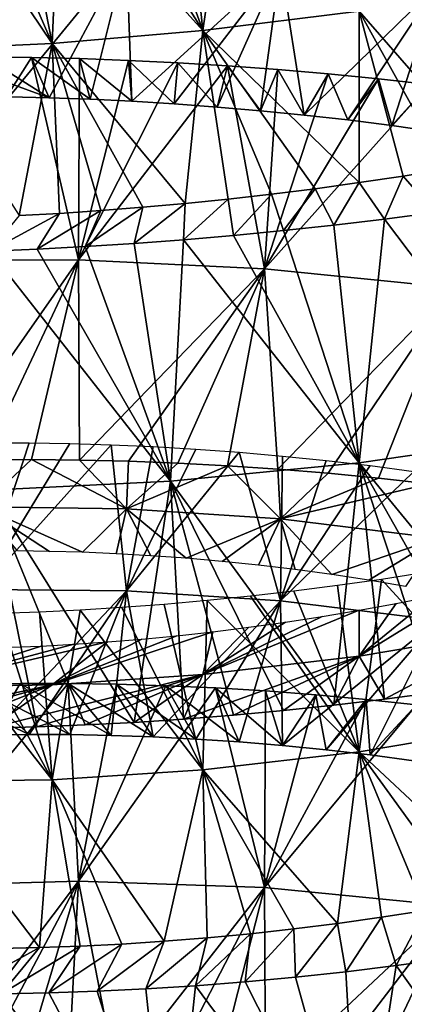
# Model space of a CAD drawing. Header units: millimetres. Extents: x -161 to 161, y -94 to 1149.
# Tile 827 of 1056: x 42.12 to 44.82, y 423.93 to 430.84. Entities that reach past the tile are written whole.
import ezdxf

# ---------------------------------------------------------------- set-up
doc = ezdxf.new("R2010")
doc.units = ezdxf.units.MM
doc.header["$LTSCALE"] = 81.481481
for name, color, linetype in [('71', 7, 'CONTINUOUS'), ('72', 7, 'CONTINUOUS'), ('73', 7, 'CONTINUOUS'), ('82', 7, 'CONTINUOUS')]:
    doc.layers.add(name, color=color, linetype=linetype)

msp = doc.modelspace()

# ---------------------------------------------------------------- linework, layer by layer
at = {"layer": '71', "color": 7, "linetype": 'CONTINUOUS', "true_color": 0xaaaaaa}
for points in [[(41.8671, 427.7513, -9.7767), (42.199, 427.7529, -9.907), (41.8424, 427.4219, -8.4856), (41.8671, 427.7513, -9.7767)], [(41.8424, 427.4219, -8.4856), (42.199, 427.7529, -9.907), (42.866, 427.4081, -8.9188), (41.8424, 427.4219, -8.4856)], [(42.199, 427.7529, -9.907), (42.5365, 427.7496, -10.0209), (42.866, 427.4081, -8.9188), (42.199, 427.7529, -9.907)], [(42.5365, 427.7496, -10.0209), (42.879, 427.7413, -10.1184), (42.866, 427.4081, -8.9188), (42.5365, 427.7496, -10.0209)], [(42.879, 427.7413, -10.1184), (43.2256, 427.728, -10.1993), (42.866, 427.4081, -8.9188), (42.879, 427.7413, -10.1184)], [(43.2256, 427.728, -10.1993), (43.5754, 427.7095, -10.2635), (42.866, 427.4081, -8.9188), (43.2256, 427.728, -10.1993)], [(42.866, 427.4081, -8.9188), (43.5754, 427.7095, -10.2635), (43.9487, 427.3358, -9.1599), (42.866, 427.4081, -8.9188)], [(43.5754, 427.7095, -10.2635), (43.9278, 427.6857, -10.3108), (43.9487, 427.3358, -9.1599), (43.5754, 427.7095, -10.2635)], [(43.9278, 427.6857, -10.3108), (44.2818, 427.6566, -10.3411), (43.9487, 427.3358, -9.1599), (43.9278, 427.6857, -10.3108)], [(44.2818, 427.6566, -10.3411), (44.6365, 427.6221, -10.3541), (43.9487, 427.3358, -9.1599), (44.2818, 427.6566, -10.3411)], [(44.6365, 427.6221, -10.3541), (44.9907, 427.5822, -10.3498), (43.9487, 427.3358, -9.1599), (44.6365, 427.6221, -10.3541)], [(43.9487, 427.3358, -9.1599), (44.9907, 427.5822, -10.3498), (45.0512, 427.2017, -9.202), (43.9487, 427.3358, -9.1599)], [(41.8424, 427.4219, -8.4856), (42.866, 427.4081, -8.9188), (42.556, 427.1024, -7.5521), (41.8424, 427.4219, -8.4856)], [(42.0994, 427.1114, -7.2926), (41.8424, 427.4219, -8.4856), (42.3242, 427.1087, -7.4285), (42.0994, 427.1114, -7.2926)], [(42.3242, 427.1087, -7.4285), (41.8424, 427.4219, -8.4856), (42.556, 427.1024, -7.5521), (42.3242, 427.1087, -7.4285)], [(42.556, 427.1024, -7.5521), (42.866, 427.4081, -8.9188), (42.794, 427.0922, -7.6631), (42.556, 427.1024, -7.5521)], [(42.794, 427.0922, -7.6631), (42.866, 427.4081, -8.9188), (43.0376, 427.0781, -7.761), (42.794, 427.0922, -7.6631)], [(42.866, 427.4081, -8.9188), (43.9487, 427.3358, -9.1599), (43.2858, 427.06, -7.8455), (42.866, 427.4081, -8.9188)], [(43.0376, 427.0781, -7.761), (42.866, 427.4081, -8.9188), (43.2858, 427.06, -7.8455), (43.0376, 427.0781, -7.761)], [(43.2858, 427.06, -7.8455), (43.9487, 427.3358, -9.1599), (43.5378, 427.0377, -7.9167), (43.2858, 427.06, -7.8455)], [(43.5378, 427.0377, -7.9167), (43.9487, 427.3358, -9.1599), (43.7929, 427.0113, -7.9742), (43.5378, 427.0377, -7.9167)], [(43.7929, 427.0113, -7.9742), (43.9487, 427.3358, -9.1599), (44.0501, 426.9807, -8.0181), (43.7929, 427.0113, -7.9742)], [(43.9487, 427.3358, -9.1599), (45.0512, 427.2017, -9.202), (44.3087, 426.9458, -8.0481), (43.9487, 427.3358, -9.1599)], [(44.0501, 426.9807, -8.0181), (43.9487, 427.3358, -9.1599), (44.3087, 426.9458, -8.0481), (44.0501, 426.9807, -8.0181)], [(44.3087, 426.9458, -8.0481), (45.0512, 427.2017, -9.202), (44.5678, 426.9065, -8.0641), (44.3087, 426.9458, -8.0481)], [(44.5678, 426.9065, -8.0641), (45.0512, 427.2017, -9.202), (44.8263, 426.8629, -8.0661), (44.5678, 426.9065, -8.0641)], [(45.5976, 426.5574, 2.5666), (44.5, 426.3727, 2.6242), (45.2745, 426.8509, 1.4434), (45.5976, 426.5574, 2.5666)], [(45.2745, 426.8509, 1.4434), (44.5, 426.3727, 2.6242), (45.0177, 426.7954, 1.4659), (45.2745, 426.8509, 1.4434)], [(45.0177, 426.7954, 1.4659), (44.5, 426.3727, 2.6242), (44.7592, 426.7438, 1.4743), (45.0177, 426.7954, 1.4659)], [(44.7592, 426.7438, 1.4743), (44.5, 426.3727, 2.6242), (44.5, 426.6961, 1.4687), (44.7592, 426.7438, 1.4743)], [(44.5, 426.3727, 2.6242), (43.4024, 426.2448, 2.4791), (44.5, 426.6961, 1.4687), (44.5, 426.3727, 2.6242)], [(44.5, 426.6961, 1.4687), (43.4024, 426.2448, 2.4791), (44.2408, 426.6524, 1.4488), (44.5, 426.6961, 1.4687)], [(44.2408, 426.6524, 1.4488), (43.4024, 426.2448, 2.4791), (43.9823, 426.6127, 1.4147), (44.2408, 426.6524, 1.4488)], [(43.9823, 426.6127, 1.4147), (43.4024, 426.2448, 2.4791), (43.7255, 426.5769, 1.3667), (43.9823, 426.6127, 1.4147)], [(43.4024, 426.2448, 2.4791), (42.3444, 426.1734, 2.1364), (43.4713, 426.5451, 1.3049), (43.4024, 426.2448, 2.4791)], [(43.4713, 426.5451, 1.3049), (42.3444, 426.1734, 2.1364), (43.2205, 426.5173, 1.2295), (43.4713, 426.5451, 1.3049)], [(43.7255, 426.5769, 1.3667), (43.4024, 426.2448, 2.4791), (43.4713, 426.5451, 1.3049), (43.7255, 426.5769, 1.3667)], [(45.5976, 426.5574, 2.5666), (44.6771, 426.0709, 3.7836), (44.5, 426.3727, 2.6242), (45.5976, 426.5574, 2.5666)], [(45.0309, 426.118, 3.7779), (44.6771, 426.0709, 3.7836), (45.5976, 426.5574, 2.5666), (45.0309, 426.118, 3.7779)], [(42.3444, 426.1734, 2.1364), (41.3645, 426.1569, 1.606), (42.7323, 426.4732, 1.0388), (42.3444, 426.1734, 2.1364)], [(42.7323, 426.4732, 1.0388), (41.3645, 426.1569, 1.606), (42.4962, 426.4569, 0.9237), (42.7323, 426.4732, 1.0388)], [(42.4962, 426.4569, 0.9237), (41.3645, 426.1569, 1.606), (42.2664, 426.4444, 0.7959), (42.4962, 426.4569, 0.9237)], [(43.2205, 426.5173, 1.2295), (42.3444, 426.1734, 2.1364), (42.9739, 426.4933, 1.1408), (43.2205, 426.5173, 1.2295)], [(42.9739, 426.4933, 1.1408), (42.3444, 426.1734, 2.1364), (42.7323, 426.4732, 1.0388), (42.9739, 426.4933, 1.1408)], [(42.2664, 426.4444, 0.7959), (41.3645, 426.1569, 1.606), (42.0434, 426.4355, 0.6558), (42.2664, 426.4444, 0.7959)], [(43.6167, 425.959, 3.696), (43.2665, 425.9314, 3.6325), (44.5, 426.3727, 2.6242), (43.6167, 425.959, 3.696)], [(44.5, 426.3727, 2.6242), (43.2665, 425.9314, 3.6325), (43.4024, 426.2448, 2.4791), (44.5, 426.3727, 2.6242)], [(43.9691, 425.9914, 3.7425), (43.6167, 425.959, 3.696), (44.5, 426.3727, 2.6242), (43.9691, 425.9914, 3.7425)], [(44.3229, 426.0287, 3.7717), (43.9691, 425.9914, 3.7425), (44.5, 426.3727, 2.6242), (44.3229, 426.0287, 3.7717)], [(44.6771, 426.0709, 3.7836), (44.3229, 426.0287, 3.7717), (44.5, 426.3727, 2.6242), (44.6771, 426.0709, 3.7836)], [(42.2383, 425.8776, 3.3413), (41.906, 425.8692, 3.2113), (43.4024, 426.2448, 2.4791), (42.2383, 425.8776, 3.3413)], [(43.4024, 426.2448, 2.4791), (41.906, 425.8692, 3.2113), (42.3444, 426.1734, 2.1364), (43.4024, 426.2448, 2.4791)], [(42.5764, 425.8907, 3.455), (42.2383, 425.8776, 3.3413), (43.4024, 426.2448, 2.4791), (42.5764, 425.8907, 3.455)], [(42.9194, 425.9087, 3.5521), (42.5764, 425.8907, 3.455), (43.4024, 426.2448, 2.4791), (42.9194, 425.9087, 3.5521)], [(43.2665, 425.9314, 3.6325), (42.9194, 425.9087, 3.5521), (43.4024, 426.2448, 2.4791), (43.2665, 425.9314, 3.6325)], [(41.2626, 425.8664, 2.9033), (40.953, 425.8719, 2.7262), (42.3444, 426.1734, 2.1364), (41.2626, 425.8664, 2.9033)], [(42.3444, 426.1734, 2.1364), (40.953, 425.8719, 2.7262), (41.3645, 426.1569, 1.606), (42.3444, 426.1734, 2.1364)], [(41.5806, 425.8655, 3.0651), (41.2626, 425.8664, 2.9033), (42.3444, 426.1734, 2.1364), (41.5806, 425.8655, 3.0651)], [(41.906, 425.8692, 3.2113), (41.5806, 425.8655, 3.0651), (42.3444, 426.1734, 2.1364), (41.906, 425.8692, 3.2113)]]:
    msp.add_3dface(points, dxfattribs=at)
at = {"layer": '72', "color": 7, "linetype": 'CONTINUOUS', "true_color": 0xaaaaaa}
for points in [[(41.542, 430.5763, -8.8167), (42.3226, 430.2905, -7.8906), (41.8671, 430.5769, -8.9632), (41.542, 430.5763, -8.8167)], [(42.0409, 430.297, -7.7616), (42.3226, 430.2905, -7.8906), (41.542, 430.5763, -8.8167), (42.0409, 430.297, -7.7616)], [(41.8671, 430.5769, -8.9632), (42.3226, 430.2905, -7.8906), (42.199, 430.5733, -9.0934), (41.8671, 430.5769, -8.9632)], [(42.3226, 430.2905, -7.8906), (42.6106, 430.2803, -8.0048), (42.199, 430.5733, -9.0934), (42.3226, 430.2905, -7.8906)], [(42.199, 430.5733, -9.0934), (42.6106, 430.2803, -8.0048), (42.5365, 430.5654, -9.2071), (42.199, 430.5733, -9.0934)], [(42.6106, 430.2803, -8.0048), (42.9039, 430.2662, -8.1041), (42.5365, 430.5654, -9.2071), (42.6106, 430.2803, -8.0048)], [(42.5365, 430.5654, -9.2071), (42.9039, 430.2662, -8.1041), (42.879, 430.5532, -9.3042), (42.5365, 430.5654, -9.2071)], [(42.9039, 430.2662, -8.1041), (43.2016, 430.2481, -8.1883), (42.879, 430.5532, -9.3042), (42.9039, 430.2662, -8.1041)], [(42.879, 430.5532, -9.3042), (43.2016, 430.2481, -8.1883), (43.2256, 430.5367, -9.3845), (42.879, 430.5532, -9.3042)], [(43.2016, 430.2481, -8.1883), (43.5029, 430.226, -8.2572), (43.2256, 430.5367, -9.3845), (43.2016, 430.2481, -8.1883)], [(43.2256, 430.5367, -9.3845), (43.5029, 430.226, -8.2572), (43.5754, 430.5156, -9.4479), (43.2256, 430.5367, -9.3845)], [(43.5029, 430.226, -8.2572), (43.8072, 430.1999, -8.3107), (43.5754, 430.5156, -9.4479), (43.5029, 430.226, -8.2572)], [(43.5754, 430.5156, -9.4479), (43.8072, 430.1999, -8.3107), (43.9278, 430.49, -9.4942), (43.5754, 430.5156, -9.4479)], [(43.8072, 430.1999, -8.3107), (44.1136, 430.1695, -8.3487), (43.9278, 430.49, -9.4942), (43.8072, 430.1999, -8.3107)], [(43.9278, 430.49, -9.4942), (44.1136, 430.1695, -8.3487), (44.2818, 430.4597, -9.5233), (43.9278, 430.49, -9.4942)], [(44.1136, 430.1695, -8.3487), (44.4214, 430.1349, -8.371), (44.2818, 430.4597, -9.5233), (44.1136, 430.1695, -8.3487)], [(44.2818, 430.4597, -9.5233), (44.4214, 430.1349, -8.371), (44.6365, 430.4247, -9.5349), (44.2818, 430.4597, -9.5233)], [(44.4214, 430.1349, -8.371), (44.7296, 430.096, -8.3773), (44.6365, 430.4247, -9.5349), (44.4214, 430.1349, -8.371)], [(44.6365, 430.4247, -9.5349), (44.7296, 430.096, -8.3773), (44.9907, 430.385, -9.529), (44.6365, 430.4247, -9.5349)], [(44.7296, 430.096, -8.3773), (45.0371, 430.0528, -8.3678), (44.9907, 430.385, -9.529), (44.7296, 430.096, -8.3773)], [(45.115, 429.7911, 3.4718), (44.8081, 429.7413, 3.4854), (45.0309, 429.4869, 4.646), (45.115, 429.7911, 3.4718)], [(44.8081, 429.7413, 3.4854), (44.5, 429.6953, 3.483), (44.6771, 429.4401, 4.6534), (44.8081, 429.7413, 3.4854)], [(45.0309, 429.4869, 4.646), (44.8081, 429.7413, 3.4854), (44.6771, 429.4401, 4.6534), (45.0309, 429.4869, 4.646)], [(44.1919, 429.653, 3.4645), (43.885, 429.6147, 3.43), (43.9691, 429.3591, 4.6156), (44.1919, 429.653, 3.4645)], [(44.3229, 429.3975, 4.6433), (44.1919, 429.653, 3.4645), (43.9691, 429.3591, 4.6156), (44.3229, 429.3975, 4.6433)], [(44.5, 429.6953, 3.483), (44.1919, 429.653, 3.4645), (44.3229, 429.3975, 4.6433), (44.5, 429.6953, 3.483)], [(44.6771, 429.4401, 4.6534), (44.5, 429.6953, 3.483), (44.3229, 429.3975, 4.6433), (44.6771, 429.4401, 4.6534)], [(43.5801, 429.5801, 3.3798), (43.2781, 429.5494, 3.314), (43.2665, 429.2947, 4.5081), (43.5801, 429.5801, 3.3798)], [(43.6167, 429.3248, 4.5705), (43.5801, 429.5801, 3.3798), (43.2665, 429.2947, 4.5081), (43.6167, 429.3248, 4.5705)], [(43.885, 429.6147, 3.43), (43.5801, 429.5801, 3.3798), (43.6167, 429.3248, 4.5705), (43.885, 429.6147, 3.43)], [(43.9691, 429.3591, 4.6156), (43.885, 429.6147, 3.43), (43.6167, 429.3248, 4.5705), (43.9691, 429.3591, 4.6156)], [(42.6852, 429.4992, 3.1366), (42.3957, 429.4797, 3.0251), (42.2383, 429.2292, 4.2193), (42.6852, 429.4992, 3.1366)], [(42.5764, 429.2469, 4.3323), (42.6852, 429.4992, 3.1366), (42.2383, 429.2292, 4.2193), (42.5764, 429.2469, 4.3323)], [(42.9796, 429.5225, 3.2329), (42.6852, 429.4992, 3.1366), (42.5764, 429.2469, 4.3323), (42.9796, 429.5225, 3.2329)], [(42.9194, 429.2688, 4.4287), (42.9796, 429.5225, 3.2329), (42.5764, 429.2469, 4.3323), (42.9194, 429.2688, 4.4287)], [(43.2781, 429.5494, 3.314), (42.9796, 429.5225, 3.2329), (42.9194, 429.2688, 4.4287), (43.2781, 429.5494, 3.314)], [(43.2665, 429.2947, 4.5081), (43.2781, 429.5494, 3.314), (42.9194, 429.2688, 4.4287), (43.2665, 429.2947, 4.5081)], [(42.3957, 429.4797, 3.0251), (42.112, 429.4639, 2.8986), (41.906, 429.2156, 4.0897), (42.3957, 429.4797, 3.0251)], [(42.2383, 429.2292, 4.2193), (42.3957, 429.4797, 3.0251), (41.906, 429.2156, 4.0897), (42.2383, 429.2292, 4.2193)], [(41.7896, 426.1751, -10.2507), (42.4682, 425.8232, -9.2912), (42.1195, 426.1809, -10.3845), (41.7896, 426.1751, -10.2507)], [(42.1195, 426.1809, -10.3845), (42.7588, 425.8177, -9.3984), (42.4555, 426.1814, -10.5023), (42.1195, 426.1809, -10.3845)], [(42.4682, 425.8232, -9.2912), (42.7588, 425.8177, -9.3984), (42.1195, 426.1809, -10.3845), (42.4682, 425.8232, -9.2912)], [(42.7588, 425.8177, -9.3984), (43.0543, 425.8073, -9.4908), (42.4555, 426.1814, -10.5023), (42.7588, 425.8177, -9.3984)], [(42.4555, 426.1814, -10.5023), (43.0543, 425.8073, -9.4908), (42.7967, 426.1766, -10.6037), (42.4555, 426.1814, -10.5023)], [(41.4666, 426.1641, -10.1009), (42.1834, 425.8239, -9.1695), (41.7896, 426.1751, -10.2507), (41.4666, 426.1641, -10.1009)], [(41.9052, 425.82, -9.0335), (42.1834, 425.8239, -9.1695), (41.4666, 426.1641, -10.1009), (41.9052, 425.82, -9.0335)], [(42.1834, 425.8239, -9.1695), (42.4682, 425.8232, -9.2912), (41.7896, 426.1751, -10.2507), (42.1834, 425.8239, -9.1695)], [(43.0543, 425.8073, -9.4908), (43.354, 425.792, -9.5684), (42.7967, 426.1766, -10.6037), (43.0543, 425.8073, -9.4908)], [(42.7967, 426.1766, -10.6037), (43.354, 425.792, -9.5684), (43.1421, 426.1664, -10.6888), (42.7967, 426.1766, -10.6037)], [(43.354, 425.792, -9.5684), (43.657, 425.7718, -9.631), (43.1421, 426.1664, -10.6888), (43.354, 425.792, -9.5684)], [(43.1421, 426.1664, -10.6888), (43.657, 425.7718, -9.631), (43.4909, 426.1506, -10.7573), (43.1421, 426.1664, -10.6888)], [(43.657, 425.7718, -9.631), (43.9624, 425.7464, -9.6783), (43.4909, 426.1506, -10.7573), (43.657, 425.7718, -9.631)], [(43.4909, 426.1506, -10.7573), (43.9624, 425.7464, -9.6783), (43.8422, 426.1294, -10.8092), (43.4909, 426.1506, -10.7573)], [(43.8422, 426.1294, -10.8092), (43.9624, 425.7464, -9.6783), (44.1953, 426.1024, -10.8441), (43.8422, 426.1294, -10.8092)], [(43.9624, 425.7464, -9.6783), (44.2692, 425.7159, -9.7103), (44.1953, 426.1024, -10.8441), (43.9624, 425.7464, -9.6783)], [(44.1953, 426.1024, -10.8441), (44.2692, 425.7159, -9.7103), (44.549, 426.0697, -10.8621), (44.1953, 426.1024, -10.8441)], [(44.2692, 425.7159, -9.7103), (44.5764, 425.6802, -9.7267), (44.549, 426.0697, -10.8621), (44.2692, 425.7159, -9.7103)], [(44.549, 426.0697, -10.8621), (44.5764, 425.6802, -9.7267), (44.9026, 426.0313, -10.863), (44.549, 426.0697, -10.8621)], [(44.5764, 425.6802, -9.7267), (44.8832, 425.6392, -9.7277), (44.9026, 426.0313, -10.863), (44.5764, 425.6802, -9.7267)], [(44.963, 424.5903, 2.085), (44.6561, 424.5422, 2.0877), (44.7607, 424.2025, 3.2357), (44.963, 424.5903, 2.085)], [(45.1138, 424.2508, 3.2271), (44.963, 424.5903, 2.085), (44.7607, 424.2025, 3.2357), (45.1138, 424.2508, 3.2271)], [(44.6561, 424.5422, 2.0877), (44.3486, 424.4989, 2.0746), (44.4068, 424.1594, 3.2271), (44.6561, 424.5422, 2.0877)], [(44.7607, 424.2025, 3.2357), (44.6561, 424.5422, 2.0877), (44.4068, 424.1594, 3.2271), (44.7607, 424.2025, 3.2357)], [(44.0416, 424.4604, 2.0458), (43.7357, 424.4266, 2.0014), (43.7005, 424.089, 3.158), (44.0416, 424.4604, 2.0458)], [(44.0531, 424.1216, 3.2011), (44.0416, 424.4604, 2.0458), (43.7005, 424.089, 3.158), (44.0531, 424.1216, 3.2011)], [(44.3486, 424.4989, 2.0746), (44.0416, 424.4604, 2.0458), (44.0531, 424.1216, 3.2011), (44.3486, 424.4989, 2.0746)], [(44.4068, 424.1594, 3.2271), (44.3486, 424.4989, 2.0746), (44.0531, 424.1216, 3.2011), (44.4068, 424.1594, 3.2271)], [(43.4319, 424.3976, 1.9416), (43.1311, 424.3733, 1.8666), (43.0024, 424.0395, 3.0211), (43.4319, 424.3976, 1.9416)], [(43.3499, 424.0616, 3.098), (43.4319, 424.3976, 1.9416), (43.0024, 424.0395, 3.0211), (43.3499, 424.0616, 3.098)], [(43.7357, 424.4266, 2.0014), (43.4319, 424.3976, 1.9416), (43.3499, 424.0616, 3.098), (43.7357, 424.4266, 2.0014)], [(43.7005, 424.089, 3.158), (43.7357, 424.4266, 2.0014), (43.3499, 424.0616, 3.098), (43.7005, 424.089, 3.158)], [(42.2548, 424.3286, 1.5515), (41.9744, 424.323, 1.4172), (41.661, 424.0023, 2.5503), (42.2548, 424.3286, 1.5515)], [(41.9875, 424.0039, 2.6922), (42.2548, 424.3286, 1.5515), (41.661, 424.0023, 2.5503), (41.9875, 424.0039, 2.6922)], [(42.5416, 424.3389, 1.6713), (42.2548, 424.3286, 1.5515), (41.9875, 424.0039, 2.6922), (42.5416, 424.3389, 1.6713)], [(42.3204, 424.0106, 2.8181), (42.5416, 424.3389, 1.6713), (41.9875, 424.0039, 2.6922), (42.3204, 424.0106, 2.8181)], [(42.834, 424.3538, 1.7764), (42.5416, 424.3389, 1.6713), (42.3204, 424.0106, 2.8181), (42.834, 424.3538, 1.7764)], [(42.659, 424.0225, 2.9278), (42.834, 424.3538, 1.7764), (42.3204, 424.0106, 2.8181), (42.659, 424.0225, 2.9278)], [(43.1311, 424.3733, 1.8666), (42.834, 424.3538, 1.7764), (42.659, 424.0225, 2.9278), (43.1311, 424.3733, 1.8666)], [(43.0024, 424.0395, 3.0211), (43.1311, 424.3733, 1.8666), (42.659, 424.0225, 2.9278), (43.0024, 424.0395, 3.0211)]]:
    msp.add_3dface(points, dxfattribs=at)
at = {"layer": '73', "color": 7, "linetype": 'CONTINUOUS', "true_color": 0xaaaaaa}
for points in [[(41.8671, 430.5769, -8.9632), (42.199, 430.5733, -9.0934), (41.2925, 429.1506, -9.0835), (41.8671, 430.5769, -8.9632)], [(41.2925, 429.1506, -9.0835), (42.199, 430.5733, -9.0934), (42.5279, 429.1537, -9.5972), (41.2925, 429.1506, -9.0835)], [(42.199, 430.5733, -9.0934), (42.5365, 430.5654, -9.2071), (42.5279, 429.1537, -9.5972), (42.199, 430.5733, -9.0934)], [(42.5365, 430.5654, -9.2071), (42.879, 430.5532, -9.3042), (42.5279, 429.1537, -9.5972), (42.5365, 430.5654, -9.2071)], [(42.879, 430.5532, -9.3042), (43.2256, 430.5367, -9.3845), (42.5279, 429.1537, -9.5972), (42.879, 430.5532, -9.3042)], [(43.2256, 430.5367, -9.3845), (43.5754, 430.5156, -9.4479), (42.5279, 429.1537, -9.5972), (43.2256, 430.5367, -9.3845)], [(42.5279, 429.1537, -9.5972), (43.5754, 430.5156, -9.4479), (43.8347, 429.0908, -9.8778), (42.5279, 429.1537, -9.5972)], [(43.5754, 430.5156, -9.4479), (43.9278, 430.49, -9.4942), (43.8347, 429.0908, -9.8778), (43.5754, 430.5156, -9.4479)], [(43.9278, 430.49, -9.4942), (44.2818, 430.4597, -9.5233), (43.8347, 429.0908, -9.8778), (43.9278, 430.49, -9.4942)], [(44.2818, 430.4597, -9.5233), (44.6365, 430.4247, -9.5349), (43.8347, 429.0908, -9.8778), (44.2818, 430.4597, -9.5233)], [(44.6365, 430.4247, -9.5349), (44.9907, 430.385, -9.529), (43.8347, 429.0908, -9.8778), (44.6365, 430.4247, -9.5349)], [(43.8347, 429.0908, -9.8778), (44.9907, 430.385, -9.529), (45.1653, 428.958, -9.9166), (43.8347, 429.0908, -9.8778)], [(44.6771, 429.4401, 4.6534), (44.3229, 429.3975, 4.6433), (44.5, 427.7294, 4.2321), (44.6771, 429.4401, 4.6534)], [(45.8247, 427.9205, 4.1502), (44.6771, 429.4401, 4.6534), (44.5, 427.7294, 4.2321), (45.8247, 427.9205, 4.1502)], [(45.0309, 429.4869, 4.646), (44.6771, 429.4401, 4.6534), (45.8247, 427.9205, 4.1502), (45.0309, 429.4869, 4.646)], [(43.9691, 429.3591, 4.6156), (43.6167, 429.3248, 4.5705), (44.5, 427.7294, 4.2321), (43.9691, 429.3591, 4.6156)], [(44.3229, 429.3975, 4.6433), (43.9691, 429.3591, 4.6156), (44.5, 427.7294, 4.2321), (44.3229, 429.3975, 4.6433)], [(43.2665, 429.2947, 4.5081), (42.9194, 429.2688, 4.4287), (43.1753, 427.6019, 4.0678), (43.2665, 429.2947, 4.5081)], [(44.5, 427.7294, 4.2321), (43.2665, 429.2947, 4.5081), (43.1753, 427.6019, 4.0678), (44.5, 427.7294, 4.2321)], [(43.6167, 429.3248, 4.5705), (43.2665, 429.2947, 4.5081), (44.5, 427.7294, 4.2321), (43.6167, 429.3248, 4.5705)], [(42.2383, 429.2292, 4.2193), (41.906, 429.2156, 4.0897), (43.1753, 427.6019, 4.0678), (42.2383, 429.2292, 4.2193)], [(42.5764, 429.2469, 4.3323), (42.2383, 429.2292, 4.2193), (43.1753, 427.6019, 4.0678), (42.5764, 429.2469, 4.3323)], [(42.9194, 429.2688, 4.4287), (42.5764, 429.2469, 4.3323), (43.1753, 427.6019, 4.0678), (42.9194, 429.2688, 4.4287)], [(41.542, 427.7448, -9.6304), (41.2925, 429.1506, -9.0835), (42.5279, 429.1537, -9.5972), (41.542, 427.7448, -9.6304)], [(41.8671, 427.7513, -9.7767), (41.542, 427.7448, -9.6304), (42.5279, 429.1537, -9.5972), (41.8671, 427.7513, -9.7767)], [(42.199, 427.7529, -9.907), (41.8671, 427.7513, -9.7767), (42.5279, 429.1537, -9.5972), (42.199, 427.7529, -9.907)], [(43.1753, 427.6019, 4.0678), (41.906, 429.2156, 4.0897), (41.8984, 427.5378, 3.664), (43.1753, 427.6019, 4.0678)], [(42.5365, 427.7496, -10.0209), (42.199, 427.7529, -9.907), (42.5279, 429.1537, -9.5972), (42.5365, 427.7496, -10.0209)], [(42.5365, 427.7496, -10.0209), (42.5279, 429.1537, -9.5972), (43.8347, 429.0908, -9.8778), (42.5365, 427.7496, -10.0209)], [(42.879, 427.7413, -10.1184), (42.5365, 427.7496, -10.0209), (43.8347, 429.0908, -9.8778), (42.879, 427.7413, -10.1184)], [(43.2256, 427.728, -10.1993), (42.879, 427.7413, -10.1184), (43.8347, 429.0908, -9.8778), (43.2256, 427.728, -10.1993)], [(43.5754, 427.7095, -10.2635), (43.2256, 427.728, -10.1993), (43.8347, 429.0908, -9.8778), (43.5754, 427.7095, -10.2635)], [(43.9278, 427.6857, -10.3108), (43.5754, 427.7095, -10.2635), (43.8347, 429.0908, -9.8778), (43.9278, 427.6857, -10.3108)], [(43.9278, 427.6857, -10.3108), (43.8347, 429.0908, -9.8778), (45.1653, 428.958, -9.9166), (43.9278, 427.6857, -10.3108)], [(44.2818, 427.6566, -10.3411), (43.9278, 427.6857, -10.3108), (45.1653, 428.958, -9.9166), (44.2818, 427.6566, -10.3411)], [(44.6365, 427.6221, -10.3541), (44.2818, 427.6566, -10.3411), (45.1653, 428.958, -9.9166), (44.6365, 427.6221, -10.3541)], [(44.9907, 427.5822, -10.3498), (44.6365, 427.6221, -10.3541), (45.1653, 428.958, -9.9166), (44.9907, 427.5822, -10.3498)], [(45.7335, 426.2263, 3.7151), (45.8247, 427.9205, 4.1502), (44.5, 427.7294, 4.2321), (45.7335, 426.2263, 3.7151)], [(44.3229, 426.0287, 3.7717), (44.5, 427.7294, 4.2321), (43.1753, 427.6019, 4.0678), (44.3229, 426.0287, 3.7717)], [(44.3229, 426.0287, 3.7717), (44.6771, 426.0709, 3.7836), (44.5, 427.7294, 4.2321), (44.3229, 426.0287, 3.7717)], [(44.6771, 426.0709, 3.7836), (45.0309, 426.118, 3.7779), (44.5, 427.7294, 4.2321), (44.6771, 426.0709, 3.7836)], [(45.0309, 426.118, 3.7779), (45.3833, 426.1698, 3.755), (44.5, 427.7294, 4.2321), (45.0309, 426.118, 3.7779)], [(45.3833, 426.1698, 3.755), (45.7335, 426.2263, 3.7151), (44.5, 427.7294, 4.2321), (45.3833, 426.1698, 3.755)], [(42.9194, 425.9087, 3.5521), (43.1753, 427.6019, 4.0678), (41.8984, 427.5378, 3.664), (42.9194, 425.9087, 3.5521)], [(42.9194, 425.9087, 3.5521), (43.2665, 425.9314, 3.6325), (43.1753, 427.6019, 4.0678), (42.9194, 425.9087, 3.5521)], [(43.2665, 425.9314, 3.6325), (43.6167, 425.959, 3.696), (43.1753, 427.6019, 4.0678), (43.2665, 425.9314, 3.6325)], [(43.6167, 425.959, 3.696), (43.9691, 425.9914, 3.7425), (43.1753, 427.6019, 4.0678), (43.6167, 425.959, 3.696)], [(43.9691, 425.9914, 3.7425), (44.3229, 426.0287, 3.7717), (43.1753, 427.6019, 4.0678), (43.9691, 425.9914, 3.7425)], [(41.906, 425.8692, 3.2113), (42.2383, 425.8776, 3.3413), (41.8984, 427.5378, 3.664), (41.906, 425.8692, 3.2113)], [(42.2383, 425.8776, 3.3413), (42.5764, 425.8907, 3.455), (41.8984, 427.5378, 3.664), (42.2383, 425.8776, 3.3413)], [(42.5764, 425.8907, 3.455), (42.9194, 425.9087, 3.5521), (41.8984, 427.5378, 3.664), (42.5764, 425.8907, 3.455)], [(42.1195, 426.1809, -10.3845), (42.4555, 426.1814, -10.5023), (41.2925, 424.761, -10.493), (42.1195, 426.1809, -10.3845)], [(41.2925, 424.761, -10.493), (42.4555, 426.1814, -10.5023), (42.5279, 424.7961, -11.0055), (41.2925, 424.761, -10.493)], [(41.7896, 426.1751, -10.2507), (42.1195, 426.1809, -10.3845), (41.2925, 424.761, -10.493), (41.7896, 426.1751, -10.2507)], [(42.4555, 426.1814, -10.5023), (42.7967, 426.1766, -10.6037), (42.5279, 424.7961, -11.0055), (42.4555, 426.1814, -10.5023)], [(42.7967, 426.1766, -10.6037), (43.1421, 426.1664, -10.6888), (42.5279, 424.7961, -11.0055), (42.7967, 426.1766, -10.6037)], [(43.1421, 426.1664, -10.6888), (43.4909, 426.1506, -10.7573), (42.5279, 424.7961, -11.0055), (43.1421, 426.1664, -10.6888)], [(42.5279, 424.7961, -11.0055), (43.4909, 426.1506, -10.7573), (43.8347, 424.7508, -11.2894), (42.5279, 424.7961, -11.0055)], [(43.4909, 426.1506, -10.7573), (43.8422, 426.1294, -10.8092), (43.8347, 424.7508, -11.2894), (43.4909, 426.1506, -10.7573)], [(43.8422, 426.1294, -10.8092), (44.1953, 426.1024, -10.8441), (43.8347, 424.7508, -11.2894), (43.8422, 426.1294, -10.8092)], [(44.1953, 426.1024, -10.8441), (44.549, 426.0697, -10.8621), (43.8347, 424.7508, -11.2894), (44.1953, 426.1024, -10.8441)], [(44.549, 426.0697, -10.8621), (44.9026, 426.0313, -10.863), (43.8347, 424.7508, -11.2894), (44.549, 426.0697, -10.8621)], [(43.8347, 424.7508, -11.2894), (44.9026, 426.0313, -10.863), (45.1653, 424.6207, -11.3364), (43.8347, 424.7508, -11.2894)], [(41.4666, 423.3876, -11.09), (41.2925, 424.761, -10.493), (42.5279, 424.7961, -11.0055), (41.4666, 423.3876, -11.09)], [(41.7896, 423.4045, -11.2392), (41.4666, 423.3876, -11.09), (42.5279, 424.7961, -11.0055), (41.7896, 423.4045, -11.2392)], [(42.1195, 423.4156, -11.3727), (41.7896, 423.4045, -11.2392), (42.5279, 424.7961, -11.0055), (42.1195, 423.4156, -11.3727)], [(42.4555, 423.4209, -11.4904), (42.1195, 423.4156, -11.3727), (42.5279, 424.7961, -11.0055), (42.4555, 423.4209, -11.4904)], [(42.7967, 423.4201, -11.5919), (42.4555, 423.4209, -11.4904), (42.5279, 424.7961, -11.0055), (42.7967, 423.4201, -11.5919)], [(42.7967, 423.4201, -11.5919), (42.5279, 424.7961, -11.0055), (43.8347, 424.7508, -11.2894), (42.7967, 423.4201, -11.5919)], [(43.1421, 423.4133, -11.6774), (42.7967, 423.4201, -11.5919), (43.8347, 424.7508, -11.2894), (43.1421, 423.4133, -11.6774)], [(43.4909, 423.4004, -11.7465), (43.1421, 423.4133, -11.6774), (43.8347, 424.7508, -11.2894), (43.4909, 423.4004, -11.7465)], [(43.8422, 423.3812, -11.7991), (43.4909, 423.4004, -11.7465), (43.8347, 424.7508, -11.2894), (43.8422, 423.3812, -11.7991)], [(43.8422, 423.3812, -11.7991), (43.8347, 424.7508, -11.2894), (45.1653, 424.6207, -11.3364), (43.8422, 423.3812, -11.7991)], [(44.1953, 423.3556, -11.8351), (43.8422, 423.3812, -11.7991), (45.1653, 424.6207, -11.3364), (44.1953, 423.3556, -11.8351)], [(44.549, 423.3237, -11.8544), (44.1953, 423.3556, -11.8351), (45.1653, 424.6207, -11.3364), (44.549, 423.3237, -11.8544)], [(44.9026, 423.2853, -11.8568), (44.549, 423.3237, -11.8544), (45.1653, 424.6207, -11.3364), (44.9026, 423.2853, -11.8568)], [(45.1138, 424.2508, 3.2271), (44.7607, 424.2025, 3.2357), (45.8247, 422.7067, 2.638), (45.1138, 424.2508, 3.2271)], [(44.7607, 424.2025, 3.2357), (44.4068, 424.1594, 3.2271), (44.5, 422.5108, 2.7078), (44.7607, 424.2025, 3.2357)], [(45.8247, 422.7067, 2.638), (44.7607, 424.2025, 3.2357), (44.5, 422.5108, 2.7078), (45.8247, 422.7067, 2.638)], [(44.0531, 424.1216, 3.2011), (43.7005, 424.089, 3.158), (44.5, 422.5108, 2.7078), (44.0531, 424.1216, 3.2011)], [(44.4068, 424.1594, 3.2271), (44.0531, 424.1216, 3.2011), (44.5, 422.5108, 2.7078), (44.4068, 424.1594, 3.2271)], [(43.0024, 424.0395, 3.0211), (42.659, 424.0225, 2.9278), (43.1754, 422.3938, 2.536), (43.0024, 424.0395, 3.0211)], [(43.3499, 424.0616, 3.098), (43.0024, 424.0395, 3.0211), (43.1754, 422.3938, 2.536), (43.3499, 424.0616, 3.098)], [(44.5, 422.5108, 2.7078), (43.3499, 424.0616, 3.098), (43.1754, 422.3938, 2.536), (44.5, 422.5108, 2.7078)], [(43.7005, 424.089, 3.158), (43.3499, 424.0616, 3.098), (44.5, 422.5108, 2.7078), (43.7005, 424.089, 3.158)], [(43.1754, 422.3938, 2.536), (41.9875, 424.0039, 2.6922), (41.8984, 422.3551, 2.1289), (43.1754, 422.3938, 2.536)], [(42.3204, 424.0106, 2.8181), (41.9875, 424.0039, 2.6922), (43.1754, 422.3938, 2.536), (42.3204, 424.0106, 2.8181)], [(42.659, 424.0225, 2.9278), (42.3204, 424.0106, 2.8181), (43.1754, 422.3938, 2.536), (42.659, 424.0225, 2.9278)]]:
    msp.add_3dface(points, dxfattribs=at)
at = {"layer": '82', "color": 7, "linetype": 'CONTINUOUS', "true_color": 0xaaaaaa}
for points in [[(43.5801, 431.9852, 3.9179), (43.2781, 431.9526, 3.8531), (43.4024, 430.7617, 3.621), (43.5801, 431.9852, 3.9179)], [(44.5, 430.8973, 3.7591), (43.5801, 431.9852, 3.9179), (43.4024, 430.7617, 3.621), (44.5, 430.8973, 3.7591)], [(42.9796, 431.9233, 3.7728), (42.6852, 431.8974, 3.6772), (43.4024, 430.7617, 3.621), (42.9796, 431.9233, 3.7728)], [(43.2781, 431.9526, 3.8531), (42.9796, 431.9233, 3.7728), (43.4024, 430.7617, 3.621), (43.2781, 431.9526, 3.8531)], [(42.112, 431.8552, 3.4403), (41.8349, 431.839, 3.2996), (42.3444, 430.6718, 3.2828), (42.112, 431.8552, 3.4403)], [(42.3957, 431.8746, 3.5663), (42.112, 431.8552, 3.4403), (42.3444, 430.6718, 3.2828), (42.3957, 431.8746, 3.5663)], [(43.4024, 430.7617, 3.621), (42.3957, 431.8746, 3.5663), (42.3444, 430.6718, 3.2828), (43.4024, 430.7617, 3.621)], [(42.6852, 431.8974, 3.6772), (42.3957, 431.8746, 3.5663), (43.4024, 430.7617, 3.621), (42.6852, 431.8974, 3.6772)], [(42.3444, 430.6718, 3.2828), (41.5655, 431.8259, 3.1448), (41.3645, 430.6265, 2.754), (42.3444, 430.6718, 3.2828)], [(41.8349, 431.839, 3.2996), (41.5655, 431.8259, 3.1448), (42.3444, 430.6718, 3.2828), (41.8349, 431.839, 3.2996)], [(42.0409, 430.297, -7.7616), (41.8424, 431.3412, -7.3914), (42.866, 431.3038, -7.8232), (42.0409, 430.297, -7.7616)], [(42.3226, 430.2905, -7.8906), (42.0409, 430.297, -7.7616), (42.866, 431.3038, -7.8232), (42.3226, 430.2905, -7.8906)], [(42.6106, 430.2803, -8.0048), (42.3226, 430.2905, -7.8906), (42.866, 431.3038, -7.8232), (42.6106, 430.2803, -8.0048)], [(42.9039, 430.2662, -8.1041), (42.6106, 430.2803, -8.0048), (42.866, 431.3038, -7.8232), (42.9039, 430.2662, -8.1041)], [(42.9039, 430.2662, -8.1041), (42.866, 431.3038, -7.8232), (43.9487, 431.2186, -8.06), (42.9039, 430.2662, -8.1041)], [(43.2016, 430.2481, -8.1883), (42.9039, 430.2662, -8.1041), (43.9487, 431.2186, -8.06), (43.2016, 430.2481, -8.1883)], [(43.5029, 430.226, -8.2572), (43.2016, 430.2481, -8.1883), (43.9487, 431.2186, -8.06), (43.5029, 430.226, -8.2572)], [(43.8072, 430.1999, -8.3107), (43.5029, 430.226, -8.2572), (43.9487, 431.2186, -8.06), (43.8072, 430.1999, -8.3107)], [(44.1136, 430.1695, -8.3487), (43.8072, 430.1999, -8.3107), (43.9487, 431.2186, -8.06), (44.1136, 430.1695, -8.3487)], [(44.1136, 430.1695, -8.3487), (43.9487, 431.2186, -8.06), (45.0512, 431.0824, -8.0948), (44.1136, 430.1695, -8.3487)], [(44.4214, 430.1349, -8.371), (44.1136, 430.1695, -8.3487), (45.0512, 431.0824, -8.0948), (44.4214, 430.1349, -8.371)], [(44.7296, 430.096, -8.3773), (44.4214, 430.1349, -8.371), (45.0512, 431.0824, -8.0948), (44.7296, 430.096, -8.3773)], [(45.0371, 430.0528, -8.3678), (44.7296, 430.096, -8.3773), (45.0512, 431.0824, -8.0948), (45.0371, 430.0528, -8.3678)], [(45.4199, 429.8445, 3.4425), (45.5976, 431.0786, 3.6914), (44.5, 430.8973, 3.7591), (45.4199, 429.8445, 3.4425)], [(44.5, 429.6953, 3.483), (44.5, 430.8973, 3.7591), (43.4024, 430.7617, 3.621), (44.5, 429.6953, 3.483)], [(44.5, 429.6953, 3.483), (44.8081, 429.7413, 3.4854), (44.5, 430.8973, 3.7591), (44.5, 429.6953, 3.483)], [(44.8081, 429.7413, 3.4854), (45.115, 429.7911, 3.4718), (44.5, 430.8973, 3.7591), (44.8081, 429.7413, 3.4854)], [(45.115, 429.7911, 3.4718), (45.4199, 429.8445, 3.4425), (44.5, 430.8973, 3.7591), (45.115, 429.7911, 3.4718)], [(43.2781, 429.5494, 3.314), (43.4024, 430.7617, 3.621), (42.3444, 430.6718, 3.2828), (43.2781, 429.5494, 3.314)], [(43.2781, 429.5494, 3.314), (43.5801, 429.5801, 3.3798), (43.4024, 430.7617, 3.621), (43.2781, 429.5494, 3.314)], [(43.5801, 429.5801, 3.3798), (43.885, 429.6147, 3.43), (43.4024, 430.7617, 3.621), (43.5801, 429.5801, 3.3798)], [(43.885, 429.6147, 3.43), (44.1919, 429.653, 3.4645), (43.4024, 430.7617, 3.621), (43.885, 429.6147, 3.43)], [(44.1919, 429.653, 3.4645), (44.5, 429.6953, 3.483), (43.4024, 430.7617, 3.621), (44.1919, 429.653, 3.4645)], [(42.112, 429.4639, 2.8986), (42.3444, 430.6718, 3.2828), (41.3645, 430.6265, 2.754), (42.112, 429.4639, 2.8986)], [(42.112, 429.4639, 2.8986), (42.3957, 429.4797, 3.0251), (42.3444, 430.6718, 3.2828), (42.112, 429.4639, 2.8986)], [(42.3957, 429.4797, 3.0251), (42.6852, 429.4992, 3.1366), (42.3444, 430.6718, 3.2828), (42.3957, 429.4797, 3.0251)], [(42.6852, 429.4992, 3.1366), (42.9796, 429.5225, 3.2329), (42.3444, 430.6718, 3.2828), (42.6852, 429.4992, 3.1366)], [(42.9796, 429.5225, 3.2329), (43.2781, 429.5494, 3.314), (42.3444, 430.6718, 3.2828), (42.9796, 429.5225, 3.2329)], [(42.1834, 427.8698, -8.5182), (42.4682, 427.8656, -8.6398), (41.8424, 426.8415, -8.6673), (42.1834, 427.8698, -8.5182)], [(41.9052, 427.8698, -8.3822), (42.1834, 427.8698, -8.5182), (41.8424, 426.8415, -8.6673), (41.9052, 427.8698, -8.3822)], [(42.4682, 427.8656, -8.6398), (42.7588, 427.857, -8.7468), (41.8424, 426.8415, -8.6673), (42.4682, 427.8656, -8.6398)], [(41.8424, 426.8415, -8.6673), (42.7588, 427.857, -8.7468), (42.8659, 426.8313, -9.1006), (41.8424, 426.8415, -8.6673)], [(42.7588, 427.857, -8.7468), (43.0543, 427.844, -8.8389), (42.8659, 426.8313, -9.1006), (42.7588, 427.857, -8.7468)], [(43.0543, 427.844, -8.8389), (43.354, 427.8265, -8.916), (42.8659, 426.8313, -9.1006), (43.0543, 427.844, -8.8389)], [(43.354, 427.8265, -8.916), (43.657, 427.8044, -8.9779), (42.8659, 426.8313, -9.1006), (43.354, 427.8265, -8.916)], [(42.8659, 426.8313, -9.1006), (43.657, 427.8044, -8.9779), (43.9487, 426.761, -9.3424), (42.8659, 426.8313, -9.1006)], [(43.657, 427.8044, -8.9779), (43.9624, 427.7777, -9.0245), (43.9487, 426.761, -9.3424), (43.657, 427.8044, -8.9779)], [(43.9624, 427.7777, -9.0245), (44.2692, 427.7463, -9.0556), (43.9487, 426.761, -9.3424), (43.9624, 427.7777, -9.0245)], [(44.2692, 427.7463, -9.0556), (44.5764, 427.7101, -9.0711), (43.9487, 426.761, -9.3424), (44.2692, 427.7463, -9.0556)], [(44.5764, 427.7101, -9.0711), (44.8832, 427.6691, -9.0708), (43.9487, 426.761, -9.3424), (44.5764, 427.7101, -9.0711)], [(43.9487, 426.761, -9.3424), (44.8832, 427.6691, -9.0708), (45.0512, 426.6272, -9.3855), (43.9487, 426.761, -9.3424)], [(44.963, 426.9602, 2.7671), (44.6561, 426.9122, 2.7712), (45.5976, 425.8873, 2.3774), (44.963, 426.9602, 2.7671)], [(44.3486, 426.8685, 2.7594), (44.0416, 426.8292, 2.7317), (44.5, 425.7021, 2.4336), (44.3486, 426.8685, 2.7594)], [(44.6561, 426.9122, 2.7712), (44.3486, 426.8685, 2.7594), (44.5, 425.7021, 2.4336), (44.6561, 426.9122, 2.7712)], [(45.5976, 425.8873, 2.3774), (44.6561, 426.9122, 2.7712), (44.5, 425.7021, 2.4336), (45.5976, 425.8873, 2.3774)], [(41.9052, 425.82, -9.0335), (41.8424, 426.8415, -8.6673), (42.8659, 426.8313, -9.1006), (41.9052, 425.82, -9.0335)], [(42.1834, 425.8239, -9.1695), (41.9052, 425.82, -9.0335), (42.8659, 426.8313, -9.1006), (42.1834, 425.8239, -9.1695)], [(42.4682, 425.8232, -9.2912), (42.1834, 425.8239, -9.1695), (42.8659, 426.8313, -9.1006), (42.4682, 425.8232, -9.2912)], [(42.7588, 425.8177, -9.3984), (42.4682, 425.8232, -9.2912), (42.8659, 426.8313, -9.1006), (42.7588, 425.8177, -9.3984)], [(43.0543, 425.8073, -9.4908), (42.7588, 425.8177, -9.3984), (42.8659, 426.8313, -9.1006), (43.0543, 425.8073, -9.4908)], [(43.0543, 425.8073, -9.4908), (42.8659, 426.8313, -9.1006), (43.9487, 426.761, -9.3424), (43.0543, 425.8073, -9.4908)], [(44.0416, 426.8292, 2.7317), (43.7357, 426.7942, 2.6883), (44.5, 425.7021, 2.4336), (44.0416, 426.8292, 2.7317)], [(43.1311, 426.7371, 2.555), (42.834, 426.7149, 2.4655), (43.4024, 425.5754, 2.2874), (43.1311, 426.7371, 2.555)], [(43.354, 425.792, -9.5684), (43.0543, 425.8073, -9.4908), (43.9487, 426.761, -9.3424), (43.354, 425.792, -9.5684)], [(43.4319, 426.7635, 2.6294), (43.1311, 426.7371, 2.555), (43.4024, 425.5754, 2.2874), (43.4319, 426.7635, 2.6294)], [(43.657, 425.7718, -9.631), (43.354, 425.792, -9.5684), (43.9487, 426.761, -9.3424), (43.657, 425.7718, -9.631)], [(44.5, 425.7021, 2.4336), (43.4319, 426.7635, 2.6294), (43.4024, 425.5754, 2.2874), (44.5, 425.7021, 2.4336)], [(43.7357, 426.7942, 2.6883), (43.4319, 426.7635, 2.6294), (44.5, 425.7021, 2.4336), (43.7357, 426.7942, 2.6883)], [(43.9624, 425.7464, -9.6783), (43.657, 425.7718, -9.631), (43.9487, 426.761, -9.3424), (43.9624, 425.7464, -9.6783)], [(43.9624, 425.7464, -9.6783), (43.9487, 426.761, -9.3424), (45.0512, 426.6272, -9.3855), (43.9624, 425.7464, -9.6783)], [(42.3444, 425.5068, 1.9442), (41.4357, 426.6671, 1.797), (41.3645, 425.4946, 1.4137), (42.3444, 425.5068, 1.9442)], [(41.7011, 426.6685, 1.959), (41.4357, 426.6671, 1.797), (42.3444, 425.5068, 1.9442), (41.7011, 426.6685, 1.959)], [(41.9744, 426.6738, 2.1073), (41.7011, 426.6685, 1.959), (42.3444, 425.5068, 1.9442), (41.9744, 426.6738, 2.1073)], [(42.2548, 426.6833, 2.2414), (41.9744, 426.6738, 2.1073), (42.3444, 425.5068, 1.9442), (42.2548, 426.6833, 2.2414)], [(42.5416, 426.697, 2.3609), (42.2548, 426.6833, 2.2414), (42.3444, 425.5068, 1.9442), (42.5416, 426.697, 2.3609)], [(43.4024, 425.5754, 2.2874), (42.5416, 426.697, 2.3609), (42.3444, 425.5068, 1.9442), (43.4024, 425.5754, 2.2874)], [(42.834, 426.7149, 2.4655), (42.5416, 426.697, 2.3609), (43.4024, 425.5754, 2.2874), (42.834, 426.7149, 2.4655)], [(44.2692, 425.7159, -9.7103), (43.9624, 425.7464, -9.6783), (45.0512, 426.6272, -9.3855), (44.2692, 425.7159, -9.7103)], [(44.5764, 425.6802, -9.7267), (44.2692, 425.7159, -9.7103), (45.0512, 426.6272, -9.3855), (44.5764, 425.6802, -9.7267)], [(44.8832, 425.6392, -9.7277), (44.5764, 425.6802, -9.7267), (45.0512, 426.6272, -9.3855), (44.8832, 425.6392, -9.7277)], [(45.5721, 424.7005, 2.033), (45.5976, 425.8873, 2.3774), (44.5, 425.7021, 2.4336), (45.5721, 424.7005, 2.033)], [(44.3486, 424.4989, 2.0746), (44.5, 425.7021, 2.4336), (43.4024, 425.5754, 2.2874), (44.3486, 424.4989, 2.0746)], [(44.3486, 424.4989, 2.0746), (44.6561, 424.5422, 2.0877), (44.5, 425.7021, 2.4336), (44.3486, 424.4989, 2.0746)], [(44.6561, 424.5422, 2.0877), (44.963, 424.5903, 2.085), (44.5, 425.7021, 2.4336), (44.6561, 424.5422, 2.0877)], [(44.963, 424.5903, 2.085), (45.2686, 424.6431, 2.0667), (44.5, 425.7021, 2.4336), (44.963, 424.5903, 2.085)], [(45.2686, 424.6431, 2.0667), (45.5721, 424.7005, 2.033), (44.5, 425.7021, 2.4336), (45.2686, 424.6431, 2.0667)], [(43.1311, 424.3733, 1.8666), (43.4024, 425.5754, 2.2874), (42.3444, 425.5068, 1.9442), (43.1311, 424.3733, 1.8666)], [(43.1311, 424.3733, 1.8666), (43.4319, 424.3976, 1.9416), (43.4024, 425.5754, 2.2874), (43.1311, 424.3733, 1.8666)], [(43.4319, 424.3976, 1.9416), (43.7357, 424.4266, 2.0014), (43.4024, 425.5754, 2.2874), (43.4319, 424.3976, 1.9416)], [(43.7357, 424.4266, 2.0014), (44.0416, 424.4604, 2.0458), (43.4024, 425.5754, 2.2874), (43.7357, 424.4266, 2.0014)], [(44.0416, 424.4604, 2.0458), (44.3486, 424.4989, 2.0746), (43.4024, 425.5754, 2.2874), (44.0416, 424.4604, 2.0458)], [(42.2548, 424.3286, 1.5515), (42.3444, 425.5068, 1.9442), (41.3645, 425.4946, 1.4137), (42.2548, 424.3286, 1.5515)], [(41.9744, 424.323, 1.4172), (42.2548, 424.3286, 1.5515), (41.3645, 425.4946, 1.4137), (41.9744, 424.323, 1.4172)], [(42.2548, 424.3286, 1.5515), (42.5416, 424.3389, 1.6713), (42.3444, 425.5068, 1.9442), (42.2548, 424.3286, 1.5515)], [(42.5416, 424.3389, 1.6713), (42.834, 424.3538, 1.7764), (42.3444, 425.5068, 1.9442), (42.5416, 424.3389, 1.6713)], [(42.834, 424.3538, 1.7764), (43.1311, 424.3733, 1.8666), (42.3444, 425.5068, 1.9442), (42.834, 424.3538, 1.7764)]]:
    msp.add_3dface(points, dxfattribs=at)

doc.saveas('drawing.dxf')
